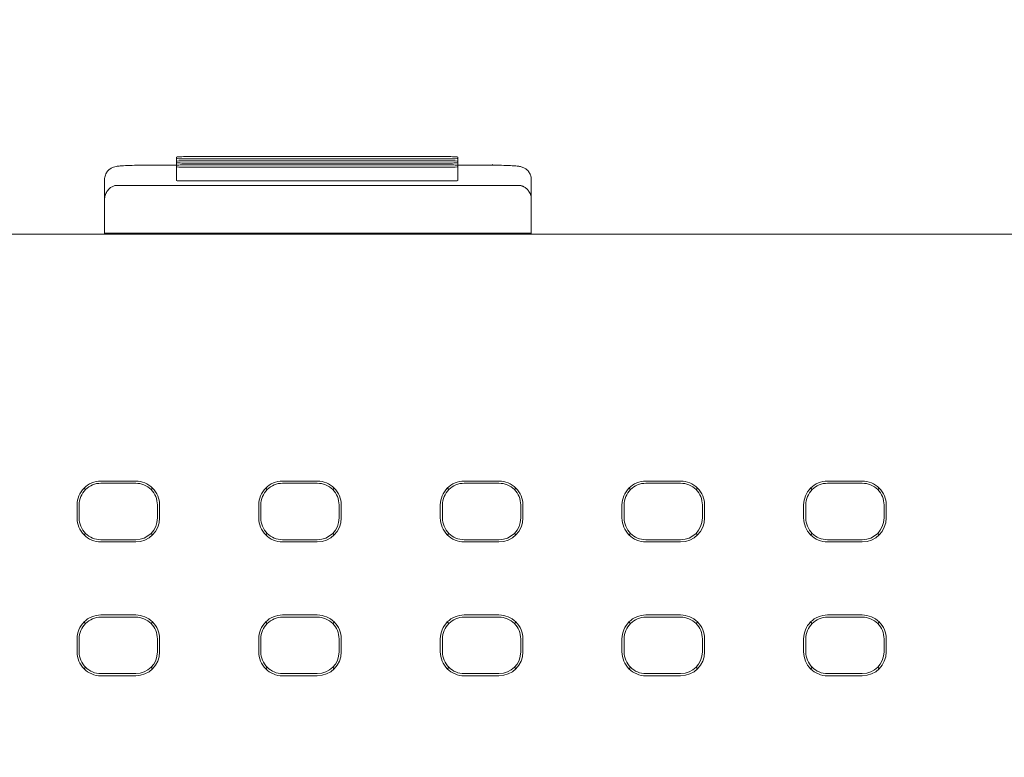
# Model space of a CAD drawing. Header units: millimetres. Extents: x -1114 to 1396, y -630 to 631.
# Tile 755 of 780: x 823 to 846, y 172 to 189. Entities that reach past the tile are written whole.
import ezdxf

# ---------------------------------------------------------------- set-up
doc = ezdxf.new("R2010")
doc.units = ezdxf.units.MM
doc.header["$MEASUREMENT"] = 0

msp = doc.modelspace()

# ---------------------------------------------------------------- linework, layer by layer
at = {"lineweight": 18}
for points, knots in [([(1038.9843, -629.7647), (1038.9843, -629.7647), (-1111.4882, -629.7647), (-1111.4882, -629.7647), (-1111.4882, -629.7647), (-1111.4882, -629.7647), (-1111.4882, 630.7883), (-1111.4882, 630.7883), (-1111.4882, 630.7883), (-1111.4882, 630.7883), (1038.9843, 630.7883), (1038.9843, 630.7883)], [0, 0, 0, 0, 0.3333333, 0.3333333, 0.3333333, 0.3333333, 0.6666667, 0.6666667, 0.6666667, 0.6666667, 1, 1, 1, 1]), ([(827.2513, 185.7023), (827.1983, 185.7023), (827.1474, 185.7012), (827.1099, 185.6993), (827.1099, 185.6993), (827.0724, 185.6973), (827.0513, 185.6947), (827.0513, 185.6919)], [0, 0, 0, 0, 0.5, 0.5, 0.5, 0.5, 1, 1, 1, 1]), ([(827.0513, 185.6605), (827.0513, 185.6577), (827.0724, 185.655), (827.1099, 185.6531), (827.1099, 185.6531), (827.1474, 185.6511), (827.1983, 185.65), (827.2513, 185.65)], [0, 0, 0, 0, 0.5, 0.5, 0.5, 0.5, 1, 1, 1, 1]), ([(827.2513, 185.6076), (827.1983, 185.6076), (827.1474, 185.6065), (827.1099, 185.6046), (827.1099, 185.6046), (827.0724, 185.6026), (827.0513, 185.6), (827.0513, 185.5972)], [0, 0, 0, 0, 0.5, 0.5, 0.5, 0.5, 1, 1, 1, 1]), ([(833.5261, 185.6919), (833.5261, 185.6947), (833.505, 185.6973), (833.4675, 185.6993), (833.4675, 185.6993), (833.43, 185.7012), (833.3791, 185.7023), (833.3261, 185.7023)], [0, 0, 0, 0, 0.5, 0.5, 0.5, 0.5, 1, 1, 1, 1]), ([(833.3261, 185.65), (833.3791, 185.65), (833.43, 185.6511), (833.4675, 185.6531), (833.4675, 185.6531), (833.505, 185.655), (833.5261, 185.6577), (833.5261, 185.6605)], [0, 0, 0, 0, 0.5, 0.5, 0.5, 0.5, 1, 1, 1, 1]), ([(833.5261, 185.5972), (833.5261, 185.6), (833.505, 185.6026), (833.4675, 185.6046), (833.4675, 185.6046), (833.43, 185.6065), (833.3791, 185.6076), (833.3261, 185.6076)], [0, 0, 0, 0, 0.5, 0.5, 0.5, 0.5, 1, 1, 1, 1]), ([(826.2975, 185.5048), (826.2431, 185.5048), (826.1909, 185.5044), (826.1399, 185.5037), (826.1399, 185.5037), (826.064, 185.5027), (825.9907, 185.5009), (825.926, 185.4983), (825.926, 185.4983), (825.8586, 185.4956), (825.8005, 185.4921), (825.754, 185.4882), (825.754, 185.4882), (825.7212, 185.4854), (825.6942, 185.4824), (825.6621, 185.4763), (825.6621, 185.4763), (825.6451, 185.4731), (825.6268, 185.469), (825.6045, 185.461), (825.6045, 185.461), (825.5871, 185.4548), (825.5673, 185.4462), (825.548, 185.4349), (825.548, 185.4349), (825.5249, 185.4214), (825.5027, 185.4042), (825.4831, 185.3841), (825.4831, 185.3841), (825.4606, 185.3609), (825.4416, 185.3339), (825.4274, 185.3045), (825.4274, 185.3045), (825.4118, 185.272), (825.402, 185.2365), (825.3987, 185.2008), (825.3987, 185.2008), (825.3979, 185.1917), (825.3975, 185.1826), (825.3975, 185.1734)], [0, 0, 0, 0, 0.1, 0.1, 0.1, 0.1, 0.2, 0.2, 0.2, 0.2, 0.3, 0.3, 0.3, 0.3, 0.4, 0.4, 0.4, 0.4, 0.5, 0.5, 0.5, 0.5, 0.6, 0.6, 0.6, 0.6, 0.7, 0.7, 0.7, 0.7, 0.8, 0.8, 0.8, 0.8, 0.9, 0.9, 0.9, 0.9, 1, 1, 1, 1]), ([(827.0513, 185.5658), (827.0513, 185.563), (827.0724, 185.5603), (827.1099, 185.5584), (827.1099, 185.5584), (827.1474, 185.5564), (827.1983, 185.5553), (827.2513, 185.5553)], [0, 0, 0, 0, 0.5, 0.5, 0.5, 0.5, 1, 1, 1, 1]), ([(827.2513, 185.5129), (827.1983, 185.5129), (827.1474, 185.5118), (827.1099, 185.5099), (827.1099, 185.5099), (827.0724, 185.5079), (827.0513, 185.5053), (827.0513, 185.5025)], [0, 0, 0, 0, 0.5, 0.5, 0.5, 0.5, 1, 1, 1, 1]), ([(827.0513, 185.4711), (827.0513, 185.4683), (827.0724, 185.4656), (827.1099, 185.4637), (827.1099, 185.4637), (827.1474, 185.4617), (827.1983, 185.4606), (827.2513, 185.4606)], [0, 0, 0, 0, 0.5, 0.5, 0.5, 0.5, 1, 1, 1, 1]), ([(833.3261, 185.5553), (833.3791, 185.5553), (833.43, 185.5564), (833.4675, 185.5584), (833.4675, 185.5584), (833.505, 185.5603), (833.5261, 185.563), (833.5261, 185.5658)], [0, 0, 0, 0, 0.5, 0.5, 0.5, 0.5, 1, 1, 1, 1]), ([(833.5261, 185.5025), (833.5261, 185.5053), (833.505, 185.5079), (833.4675, 185.5099), (833.4675, 185.5099), (833.43, 185.5118), (833.3791, 185.5129), (833.3261, 185.5129)], [0, 0, 0, 0, 0.5, 0.5, 0.5, 0.5, 1, 1, 1, 1]), ([(833.3261, 185.4606), (833.3791, 185.4606), (833.43, 185.4617), (833.4675, 185.4637), (833.4675, 185.4637), (833.505, 185.4656), (833.5261, 185.4683), (833.5261, 185.4711)], [0, 0, 0, 0, 0.5, 0.5, 0.5, 0.5, 1, 1, 1, 1]), ([(835.2191, 185.1734), (835.2186, 185.2117), (835.2121, 185.2474), (835.1991, 185.2813), (835.1991, 185.2813), (835.1884, 185.3092), (835.1733, 185.3358), (835.1549, 185.3594), (835.1549, 185.3594), (835.1394, 185.3793), (835.1215, 185.3971), (835.102, 185.4122), (835.102, 185.4122), (835.0851, 185.4253), (835.0671, 185.4365), (835.0493, 185.4453), (835.0493, 185.4453), (835.0341, 185.4529), (835.0191, 185.4588), (835.0056, 185.4632), (835.0056, 185.4632), (834.9927, 185.4675), (834.9812, 185.4705), (834.9707, 185.4729), (834.9707, 185.4729), (834.9552, 185.4764), (834.9419, 185.4787), (834.9283, 185.4807), (834.9283, 185.4807), (834.8854, 185.487), (834.8394, 185.4907), (834.7814, 185.494), (834.7814, 185.494), (834.7254, 185.4971), (834.6581, 185.4998), (834.5844, 185.5017), (834.5844, 185.5017), (834.5145, 185.5034), (834.4389, 185.5044), (834.363, 185.5047), (834.363, 185.5047), (834.3484, 185.5048), (834.3338, 185.5048), (834.3191, 185.5048)], [0, 0, 0, 0, 0.0909091, 0.0909091, 0.0909091, 0.0909091, 0.1818182, 0.1818182, 0.1818182, 0.1818182, 0.2727273, 0.2727273, 0.2727273, 0.2727273, 0.3636364, 0.3636364, 0.3636364, 0.3636364, 0.4545455, 0.4545455, 0.4545455, 0.4545455, 0.5454545, 0.5454545, 0.5454545, 0.5454545, 0.6363636, 0.6363636, 0.6363636, 0.6363636, 0.7272727, 0.7272727, 0.7272727, 0.7272727, 0.8181818, 0.8181818, 0.8181818, 0.8181818, 0.9090909, 0.9090909, 0.9090909, 0.9090909, 1, 1, 1, 1]), ([(827.0513, 185.1529), (827.0513, 185.1502), (827.0724, 185.1475), (827.1099, 185.1455), (827.1099, 185.1455), (827.1474, 185.1436), (827.1983, 185.1425), (827.2513, 185.1425)], [0, 0, 0, 0, 0.5, 0.5, 0.5, 0.5, 1, 1, 1, 1]), ([(833.3261, 185.1425), (833.3791, 185.1425), (833.43, 185.1436), (833.4675, 185.1455), (833.4675, 185.1455), (833.505, 185.1475), (833.5261, 185.1502), (833.5261, 185.1529)], [0, 0, 0, 0, 0.5, 0.5, 0.5, 0.5, 1, 1, 1, 1]), ([(825.6975, 185.0416), (825.687, 185.0412), (825.6764, 185.0409), (825.6662, 185.0398), (825.6662, 185.0398), (825.6556, 185.0387), (825.6452, 185.0368), (825.6354, 185.0344), (825.6354, 185.0344), (825.6247, 185.0319), (825.6146, 185.0289), (825.6051, 185.0255), (825.6051, 185.0255), (825.5924, 185.021), (825.5808, 185.0158), (825.57, 185.0102), (825.57, 185.0102), (825.558, 185.004), (825.547, 184.9972), (825.5369, 184.9902), (825.5369, 184.9902), (825.4991, 184.9638), (825.4731, 184.9334), (825.453, 184.9024), (825.453, 184.9024), (825.4337, 184.8726), (825.4197, 184.8422), (825.4114, 184.8114), (825.4114, 184.8114), (825.4024, 184.7781), (825.3999, 184.7443), (825.3975, 184.7106)], [0, 0, 0, 0, 0.125, 0.125, 0.125, 0.125, 0.25, 0.25, 0.25, 0.25, 0.375, 0.375, 0.375, 0.375, 0.5, 0.5, 0.5, 0.5, 0.625, 0.625, 0.625, 0.625, 0.75, 0.75, 0.75, 0.75, 0.875, 0.875, 0.875, 0.875, 1, 1, 1, 1]), ([(835.2191, 184.7106), (835.2191, 184.7432), (835.2148, 184.7754), (835.206, 184.8072), (835.206, 184.8072), (835.2016, 184.8231), (835.196, 184.8389), (835.1892, 184.8546), (835.1892, 184.8546), (835.1823, 184.8703), (835.1741, 184.8859), (835.1642, 184.9013), (835.1642, 184.9013), (835.1593, 184.909), (835.1539, 184.9167), (835.1481, 184.9244), (835.1481, 184.9244), (835.1422, 184.932), (835.1359, 184.9396), (835.129, 184.9471), (835.129, 184.9471), (835.122, 184.9545), (835.1146, 184.9619), (835.1065, 184.969), (835.1065, 184.969), (835.0984, 184.9762), (835.0896, 184.9832), (835.0801, 184.9899), (835.0801, 184.9899), (835.0705, 184.9966), (835.0602, 185.003), (835.049, 185.0089), (835.049, 185.0089), (835.0433, 185.0119), (835.0374, 185.0148), (835.0312, 185.0176), (835.0312, 185.0176), (835.025, 185.0203), (835.0185, 185.023), (835.0118, 185.0254), (835.0118, 185.0254), (835.0051, 185.0278), (834.9981, 185.03), (834.9908, 185.032), (834.9908, 185.032), (834.9835, 185.034), (834.9758, 185.0357), (834.968, 185.0371), (834.968, 185.0371), (834.9602, 185.0386), (834.9523, 185.0397), (834.9441, 185.0404), (834.9441, 185.0404), (834.9359, 185.0412), (834.9275, 185.0416), (834.9191, 185.0416)], [0, 0, 0, 0, 0.0714286, 0.0714286, 0.0714286, 0.0714286, 0.1428571, 0.1428571, 0.1428571, 0.1428571, 0.2142857, 0.2142857, 0.2142857, 0.2142857, 0.2857143, 0.2857143, 0.2857143, 0.2857143, 0.3571429, 0.3571429, 0.3571429, 0.3571429, 0.4285714, 0.4285714, 0.4285714, 0.4285714, 0.5, 0.5, 0.5, 0.5, 0.5714286, 0.5714286, 0.5714286, 0.5714286, 0.6428571, 0.6428571, 0.6428571, 0.6428571, 0.7142857, 0.7142857, 0.7142857, 0.7142857, 0.7857143, 0.7857143, 0.7857143, 0.7857143, 0.8571429, 0.8571429, 0.8571429, 0.8571429, 0.9285714, 0.9285714, 0.9285714, 0.9285714, 1, 1, 1, 1]), ([(835.2191, 184.7106), (835.2191, 184.4532), (835.2191, 184.1959), (835.2191, 183.9385), (835.2191, 183.9385), (835.2191, 183.9385), (835.2191, 183.9385), (835.2191, 183.9385)], [0, 0, 0, 0, 0.5, 0.5, 0.5, 0.5, 1, 1, 1, 1]), ([(825.3131, 178.2349), (825.1672, 178.2349), (825.0273, 178.177), (824.9242, 178.0738), (824.9242, 178.0738), (824.821, 177.9706), (824.763, 177.8307), (824.763, 177.6849)], [0, 0, 0, 0, 0.5, 0.5, 0.5, 0.5, 1, 1, 1, 1]), ([(825.3131, 178.1849), (825.1805, 178.1849), (825.0533, 178.1322), (824.9596, 178.0384), (824.9596, 178.0384), (824.8658, 177.9446), (824.8131, 177.8175), (824.8131, 177.6849)], [0, 0, 0, 0, 0.5, 0.5, 0.5, 0.5, 1, 1, 1, 1]), ([(826.6632, 177.6849), (826.6632, 177.8307), (826.6052, 177.9706), (826.5021, 178.0738), (826.5021, 178.0738), (826.3989, 178.177), (826.259, 178.2349), (826.1131, 178.2349)], [0, 0, 0, 0, 0.5, 0.5, 0.5, 0.5, 1, 1, 1, 1]), ([(826.6131, 177.6849), (826.6131, 177.8175), (826.5604, 177.9446), (826.4667, 178.0384), (826.4667, 178.0384), (826.3729, 178.1322), (826.2457, 178.1849), (826.1131, 178.1849)], [0, 0, 0, 0, 0.5, 0.5, 0.5, 0.5, 1, 1, 1, 1]), ([(829.494, 178.2349), (829.3481, 178.2349), (829.2082, 178.177), (829.105, 178.0738), (829.105, 178.0738), (829.0019, 177.9706), (828.9439, 177.8307), (828.9439, 177.6849)], [0, 0, 0, 0, 0.5, 0.5, 0.5, 0.5, 1, 1, 1, 1]), ([(829.494, 178.1849), (829.3614, 178.1849), (829.2342, 178.1322), (829.1404, 178.0384), (829.1404, 178.0384), (829.0467, 177.9446), (828.994, 177.8175), (828.994, 177.6849)], [0, 0, 0, 0, 0.5, 0.5, 0.5, 0.5, 1, 1, 1, 1]), ([(830.844, 177.6849), (830.844, 177.8307), (830.7861, 177.9706), (830.6829, 178.0738), (830.6829, 178.0738), (830.5798, 178.177), (830.4399, 178.2349), (830.294, 178.2349)], [0, 0, 0, 0, 0.5, 0.5, 0.5, 0.5, 1, 1, 1, 1]), ([(830.794, 177.6849), (830.794, 177.8175), (830.7413, 177.9446), (830.6475, 178.0384), (830.6475, 178.0384), (830.5538, 178.1322), (830.4266, 178.1849), (830.294, 178.1849)], [0, 0, 0, 0, 0.5, 0.5, 0.5, 0.5, 1, 1, 1, 1]), ([(833.6748, 178.2349), (833.5289, 178.2349), (833.389, 178.177), (833.2859, 178.0738), (833.2859, 178.0738), (833.1827, 177.9706), (833.1248, 177.8307), (833.1248, 177.6849)], [0, 0, 0, 0, 0.5, 0.5, 0.5, 0.5, 1, 1, 1, 1]), ([(833.6748, 178.1849), (833.5422, 178.1849), (833.415, 178.1322), (833.3213, 178.0384), (833.3213, 178.0384), (833.2275, 177.9446), (833.1748, 177.8175), (833.1748, 177.6849)], [0, 0, 0, 0, 0.5, 0.5, 0.5, 0.5, 1, 1, 1, 1]), ([(835.0249, 177.6849), (835.0249, 177.8307), (834.9669, 177.9706), (834.8638, 178.0738), (834.8638, 178.0738), (834.7606, 178.177), (834.6207, 178.2349), (834.4748, 178.2349)], [0, 0, 0, 0, 0.5, 0.5, 0.5, 0.5, 1, 1, 1, 1]), ([(834.9748, 177.6849), (834.9748, 177.8175), (834.9222, 177.9446), (834.8284, 178.0384), (834.8284, 178.0384), (834.7346, 178.1322), (834.6074, 178.1849), (834.4748, 178.1849)], [0, 0, 0, 0, 0.5, 0.5, 0.5, 0.5, 1, 1, 1, 1]), ([(837.8557, 178.2349), (837.7098, 178.2349), (837.5699, 178.177), (837.4667, 178.0738), (837.4667, 178.0738), (837.3636, 177.9706), (837.3056, 177.8307), (837.3056, 177.6849)], [0, 0, 0, 0, 0.5, 0.5, 0.5, 0.5, 1, 1, 1, 1]), ([(837.8557, 178.1849), (837.7231, 178.1849), (837.5959, 178.1322), (837.5021, 178.0384), (837.5021, 178.0384), (837.4084, 177.9446), (837.3557, 177.8175), (837.3557, 177.6849)], [0, 0, 0, 0, 0.5, 0.5, 0.5, 0.5, 1, 1, 1, 1]), ([(839.2058, 177.6849), (839.2058, 177.8307), (839.1478, 177.9706), (839.0446, 178.0738), (839.0446, 178.0738), (838.9415, 178.177), (838.8016, 178.2349), (838.6557, 178.2349)], [0, 0, 0, 0, 0.5, 0.5, 0.5, 0.5, 1, 1, 1, 1]), ([(839.1557, 177.6849), (839.1557, 177.8175), (839.103, 177.9446), (839.0092, 178.0384), (839.0092, 178.0384), (838.9155, 178.1322), (838.7883, 178.1849), (838.6557, 178.1849)], [0, 0, 0, 0, 0.5, 0.5, 0.5, 0.5, 1, 1, 1, 1]), ([(842.0365, 178.2349), (841.8907, 178.2349), (841.7507, 178.177), (841.6476, 178.0738), (841.6476, 178.0738), (841.5444, 177.9706), (841.4865, 177.8307), (841.4865, 177.6849)], [0, 0, 0, 0, 0.5, 0.5, 0.5, 0.5, 1, 1, 1, 1]), ([(842.0365, 178.1849), (841.9039, 178.1849), (841.7768, 178.1322), (841.683, 178.0384), (841.683, 178.0384), (841.5892, 177.9446), (841.5365, 177.8175), (841.5365, 177.6849)], [0, 0, 0, 0, 0.5, 0.5, 0.5, 0.5, 1, 1, 1, 1]), ([(843.3866, 177.6849), (843.3866, 177.8307), (843.3287, 177.9706), (843.2255, 178.0738), (843.2255, 178.0738), (843.1223, 178.177), (842.9824, 178.2349), (842.8365, 178.2349)], [0, 0, 0, 0, 0.5, 0.5, 0.5, 0.5, 1, 1, 1, 1]), ([(843.3365, 177.6849), (843.3365, 177.8175), (843.2839, 177.9446), (843.1901, 178.0384), (843.1901, 178.0384), (843.0963, 178.1322), (842.9692, 178.1849), (842.8365, 178.1849)], [0, 0, 0, 0, 0.5, 0.5, 0.5, 0.5, 1, 1, 1, 1]), ([(824.763, 177.3849), (824.763, 177.239), (824.821, 177.0991), (824.9242, 176.9959), (824.9242, 176.9959), (825.0273, 176.8927), (825.1672, 176.8348), (825.3131, 176.8348)], [0, 0, 0, 0, 0.5, 0.5, 0.5, 0.5, 1, 1, 1, 1]), ([(824.8131, 177.3849), (824.8131, 177.2522), (824.8658, 177.1251), (824.9596, 177.0313), (824.9596, 177.0313), (825.0533, 176.9375), (825.1805, 176.8849), (825.3131, 176.8849)], [0, 0, 0, 0, 0.5, 0.5, 0.5, 0.5, 1, 1, 1, 1]), ([(828.9439, 177.3849), (828.9439, 177.239), (829.0019, 177.0991), (829.105, 176.9959), (829.105, 176.9959), (829.2082, 176.8927), (829.3481, 176.8348), (829.494, 176.8348)], [0, 0, 0, 0, 0.5, 0.5, 0.5, 0.5, 1, 1, 1, 1]), ([(828.994, 177.3849), (828.994, 177.2522), (829.0467, 177.1251), (829.1404, 177.0313), (829.1404, 177.0313), (829.2342, 176.9375), (829.3614, 176.8849), (829.494, 176.8849)], [0, 0, 0, 0, 0.5, 0.5, 0.5, 0.5, 1, 1, 1, 1]), ([(833.1248, 177.3849), (833.1248, 177.239), (833.1827, 177.0991), (833.2859, 176.9959), (833.2859, 176.9959), (833.389, 176.8927), (833.5289, 176.8348), (833.6748, 176.8348)], [0, 0, 0, 0, 0.5, 0.5, 0.5, 0.5, 1, 1, 1, 1]), ([(833.1748, 177.3849), (833.1748, 177.2522), (833.2275, 177.1251), (833.3213, 177.0313), (833.3213, 177.0313), (833.415, 176.9375), (833.5422, 176.8849), (833.6748, 176.8849)], [0, 0, 0, 0, 0.5, 0.5, 0.5, 0.5, 1, 1, 1, 1]), ([(837.3056, 177.3849), (837.3056, 177.239), (837.3636, 177.0991), (837.4667, 176.9959), (837.4667, 176.9959), (837.5699, 176.8927), (837.7098, 176.8348), (837.8557, 176.8348)], [0, 0, 0, 0, 0.5, 0.5, 0.5, 0.5, 1, 1, 1, 1]), ([(837.3557, 177.3849), (837.3557, 177.2522), (837.4084, 177.1251), (837.5021, 177.0313), (837.5021, 177.0313), (837.5959, 176.9375), (837.7231, 176.8849), (837.8557, 176.8849)], [0, 0, 0, 0, 0.5, 0.5, 0.5, 0.5, 1, 1, 1, 1]), ([(841.4865, 177.3849), (841.4865, 177.239), (841.5444, 177.0991), (841.6476, 176.9959), (841.6476, 176.9959), (841.7507, 176.8927), (841.8907, 176.8348), (842.0365, 176.8348)], [0, 0, 0, 0, 0.5, 0.5, 0.5, 0.5, 1, 1, 1, 1]), ([(841.5365, 177.3849), (841.5365, 177.2522), (841.5892, 177.1251), (841.683, 177.0313), (841.683, 177.0313), (841.7768, 176.9375), (841.9039, 176.8849), (842.0365, 176.8849)], [0, 0, 0, 0, 0.5, 0.5, 0.5, 0.5, 1, 1, 1, 1]), ([(825.3131, 175.1524), (825.1672, 175.1524), (825.0273, 175.0945), (824.9242, 174.9913), (824.9242, 174.9913), (824.821, 174.8881), (824.763, 174.7482), (824.763, 174.6023)], [0, 0, 0, 0, 0.5, 0.5, 0.5, 0.5, 1, 1, 1, 1]), ([(825.3131, 175.1023), (825.1805, 175.1023), (825.0533, 175.0497), (824.9596, 174.9559), (824.9596, 174.9559), (824.8658, 174.8621), (824.8131, 174.735), (824.8131, 174.6023)], [0, 0, 0, 0, 0.5, 0.5, 0.5, 0.5, 1, 1, 1, 1]), ([(826.6632, 174.6023), (826.6632, 174.7482), (826.6052, 174.8881), (826.5021, 174.9913), (826.5021, 174.9913), (826.3989, 175.0945), (826.259, 175.1524), (826.1131, 175.1524)], [0, 0, 0, 0, 0.5, 0.5, 0.5, 0.5, 1, 1, 1, 1]), ([(826.6131, 174.6023), (826.6131, 174.735), (826.5604, 174.8621), (826.4667, 174.9559), (826.4667, 174.9559), (826.3729, 175.0497), (826.2457, 175.1023), (826.1131, 175.1023)], [0, 0, 0, 0, 0.5, 0.5, 0.5, 0.5, 1, 1, 1, 1]), ([(829.494, 175.1524), (829.3481, 175.1524), (829.2082, 175.0945), (829.105, 174.9913), (829.105, 174.9913), (829.0019, 174.8881), (828.9439, 174.7482), (828.9439, 174.6023)], [0, 0, 0, 0, 0.5, 0.5, 0.5, 0.5, 1, 1, 1, 1]), ([(829.494, 175.1023), (829.3614, 175.1023), (829.2342, 175.0497), (829.1404, 174.9559), (829.1404, 174.9559), (829.0467, 174.8621), (828.994, 174.735), (828.994, 174.6023)], [0, 0, 0, 0, 0.5, 0.5, 0.5, 0.5, 1, 1, 1, 1]), ([(830.844, 174.6023), (830.844, 174.7482), (830.7861, 174.8881), (830.6829, 174.9913), (830.6829, 174.9913), (830.5798, 175.0945), (830.4399, 175.1524), (830.294, 175.1524)], [0, 0, 0, 0, 0.5, 0.5, 0.5, 0.5, 1, 1, 1, 1]), ([(830.794, 174.6023), (830.794, 174.735), (830.7413, 174.8621), (830.6475, 174.9559), (830.6475, 174.9559), (830.5538, 175.0497), (830.4266, 175.1023), (830.294, 175.1023)], [0, 0, 0, 0, 0.5, 0.5, 0.5, 0.5, 1, 1, 1, 1]), ([(833.6748, 175.1524), (833.5289, 175.1524), (833.389, 175.0945), (833.2859, 174.9913), (833.2859, 174.9913), (833.1827, 174.8881), (833.1248, 174.7482), (833.1248, 174.6023)], [0, 0, 0, 0, 0.5, 0.5, 0.5, 0.5, 1, 1, 1, 1]), ([(833.6748, 175.1023), (833.5422, 175.1023), (833.415, 175.0497), (833.3213, 174.9559), (833.3213, 174.9559), (833.2275, 174.8621), (833.1748, 174.735), (833.1748, 174.6023)], [0, 0, 0, 0, 0.5, 0.5, 0.5, 0.5, 1, 1, 1, 1]), ([(835.0249, 174.6023), (835.0249, 174.7482), (834.9669, 174.8881), (834.8638, 174.9913), (834.8638, 174.9913), (834.7606, 175.0945), (834.6207, 175.1524), (834.4748, 175.1524)], [0, 0, 0, 0, 0.5, 0.5, 0.5, 0.5, 1, 1, 1, 1]), ([(834.9748, 174.6023), (834.9748, 174.735), (834.9222, 174.8621), (834.8284, 174.9559), (834.8284, 174.9559), (834.7346, 175.0497), (834.6074, 175.1023), (834.4748, 175.1023)], [0, 0, 0, 0, 0.5, 0.5, 0.5, 0.5, 1, 1, 1, 1]), ([(837.8557, 175.1524), (837.7098, 175.1524), (837.5699, 175.0945), (837.4667, 174.9913), (837.4667, 174.9913), (837.3636, 174.8881), (837.3056, 174.7482), (837.3056, 174.6023)], [0, 0, 0, 0, 0.5, 0.5, 0.5, 0.5, 1, 1, 1, 1]), ([(837.8557, 175.1023), (837.7231, 175.1023), (837.5959, 175.0497), (837.5021, 174.9559), (837.5021, 174.9559), (837.4084, 174.8621), (837.3557, 174.735), (837.3557, 174.6023)], [0, 0, 0, 0, 0.5, 0.5, 0.5, 0.5, 1, 1, 1, 1]), ([(839.2058, 174.6023), (839.2058, 174.7482), (839.1478, 174.8881), (839.0446, 174.9913), (839.0446, 174.9913), (838.9415, 175.0945), (838.8016, 175.1524), (838.6557, 175.1524)], [0, 0, 0, 0, 0.5, 0.5, 0.5, 0.5, 1, 1, 1, 1]), ([(839.1557, 174.6023), (839.1557, 174.735), (839.103, 174.8621), (839.0092, 174.9559), (839.0092, 174.9559), (838.9155, 175.0497), (838.7883, 175.1023), (838.6557, 175.1023)], [0, 0, 0, 0, 0.5, 0.5, 0.5, 0.5, 1, 1, 1, 1]), ([(842.0365, 175.1524), (841.8907, 175.1524), (841.7507, 175.0945), (841.6476, 174.9913), (841.6476, 174.9913), (841.5444, 174.8881), (841.4865, 174.7482), (841.4865, 174.6023)], [0, 0, 0, 0, 0.5, 0.5, 0.5, 0.5, 1, 1, 1, 1]), ([(842.0365, 175.1023), (841.9039, 175.1023), (841.7768, 175.0497), (841.683, 174.9559), (841.683, 174.9559), (841.5892, 174.8621), (841.5365, 174.735), (841.5365, 174.6023)], [0, 0, 0, 0, 0.5, 0.5, 0.5, 0.5, 1, 1, 1, 1]), ([(843.3866, 174.6023), (843.3866, 174.7482), (843.3287, 174.8881), (843.2255, 174.9913), (843.2255, 174.9913), (843.1223, 175.0945), (842.9824, 175.1524), (842.8365, 175.1524)], [0, 0, 0, 0, 0.5, 0.5, 0.5, 0.5, 1, 1, 1, 1]), ([(843.3365, 174.6023), (843.3365, 174.735), (843.2839, 174.8621), (843.1901, 174.9559), (843.1901, 174.9559), (843.0963, 175.0497), (842.9692, 175.1023), (842.8365, 175.1023)], [0, 0, 0, 0, 0.5, 0.5, 0.5, 0.5, 1, 1, 1, 1]), ([(824.763, 174.3023), (824.763, 174.1565), (824.821, 174.0166), (824.9242, 173.9134), (824.9242, 173.9134), (825.0273, 173.8102), (825.1672, 173.7523), (825.3131, 173.7523)], [0, 0, 0, 0, 0.5, 0.5, 0.5, 0.5, 1, 1, 1, 1]), ([(824.8131, 174.3023), (824.8131, 174.1697), (824.8658, 174.0426), (824.9596, 173.9488), (824.9596, 173.9488), (825.0533, 173.855), (825.1805, 173.8023), (825.3131, 173.8023)], [0, 0, 0, 0, 0.5, 0.5, 0.5, 0.5, 1, 1, 1, 1]), ([(828.9439, 174.3023), (828.9439, 174.1565), (829.0019, 174.0166), (829.105, 173.9134), (829.105, 173.9134), (829.2082, 173.8102), (829.3481, 173.7523), (829.494, 173.7523)], [0, 0, 0, 0, 0.5, 0.5, 0.5, 0.5, 1, 1, 1, 1]), ([(828.994, 174.3023), (828.994, 174.1697), (829.0467, 174.0426), (829.1404, 173.9488), (829.1404, 173.9488), (829.2342, 173.855), (829.3614, 173.8023), (829.494, 173.8023)], [0, 0, 0, 0, 0.5, 0.5, 0.5, 0.5, 1, 1, 1, 1]), ([(833.1248, 174.3023), (833.1248, 174.1565), (833.1827, 174.0166), (833.2859, 173.9134), (833.2859, 173.9134), (833.389, 173.8102), (833.5289, 173.7523), (833.6748, 173.7523)], [0, 0, 0, 0, 0.5, 0.5, 0.5, 0.5, 1, 1, 1, 1]), ([(833.1748, 174.3023), (833.1748, 174.1697), (833.2275, 174.0426), (833.3213, 173.9488), (833.3213, 173.9488), (833.415, 173.855), (833.5422, 173.8023), (833.6748, 173.8023)], [0, 0, 0, 0, 0.5, 0.5, 0.5, 0.5, 1, 1, 1, 1]), ([(837.3056, 174.3023), (837.3056, 174.1565), (837.3636, 174.0166), (837.4667, 173.9134), (837.4667, 173.9134), (837.5699, 173.8102), (837.7098, 173.7523), (837.8557, 173.7523)], [0, 0, 0, 0, 0.5, 0.5, 0.5, 0.5, 1, 1, 1, 1]), ([(837.3557, 174.3023), (837.3557, 174.1697), (837.4084, 174.0426), (837.5021, 173.9488), (837.5021, 173.9488), (837.5959, 173.855), (837.7231, 173.8023), (837.8557, 173.8023)], [0, 0, 0, 0, 0.5, 0.5, 0.5, 0.5, 1, 1, 1, 1]), ([(841.4865, 174.3023), (841.4865, 174.1565), (841.5444, 174.0166), (841.6476, 173.9134), (841.6476, 173.9134), (841.7507, 173.8102), (841.8907, 173.7523), (842.0365, 173.7523)], [0, 0, 0, 0, 0.5, 0.5, 0.5, 0.5, 1, 1, 1, 1]), ([(841.5365, 174.3023), (841.5365, 174.1697), (841.5892, 174.0426), (841.683, 173.9488), (841.683, 173.9488), (841.7768, 173.855), (841.9039, 173.8023), (842.0365, 173.8023)], [0, 0, 0, 0, 0.5, 0.5, 0.5, 0.5, 1, 1, 1, 1])]:
    msp.add_open_spline(points, degree=3, knots=knots, dxfattribs=at)
for points in [[(827.0513, 185.6605), (827.0513, 185.6605), (827.0513, 185.6919), (827.0513, 185.6919)], [(827.0513, 185.6605), (827.0513, 185.6605), (827.0513, 185.5972), (827.0513, 185.5972)], [(827.0513, 185.5972), (827.0513, 185.5972), (827.0513, 185.6603), (827.0513, 185.6603)], [(827.0513, 185.5658), (827.0513, 185.5658), (827.0513, 185.5972), (827.0513, 185.5972)], [(827.2513, 185.7023), (827.2513, 185.7023), (833.3261, 185.7023), (833.3261, 185.7023)], [(833.3261, 185.65), (833.3261, 185.65), (827.2513, 185.65), (827.2513, 185.65)], [(827.2513, 185.6076), (827.2513, 185.6076), (833.3261, 185.6076), (833.3261, 185.6076)], [(833.5261, 185.6919), (833.5261, 185.6919), (833.5261, 185.6605), (833.5261, 185.6605)], [(833.5261, 185.6605), (833.5261, 185.6605), (833.5261, 185.5972), (833.5261, 185.5972)], [(833.5261, 185.6603), (833.5261, 185.6603), (833.5261, 185.5972), (833.5261, 185.5972)], [(833.5261, 185.5972), (833.5261, 185.5972), (833.5261, 185.5658), (833.5261, 185.5658)], [(827.0514, 185.5048), (827.0514, 185.5048), (826.2975, 185.5048), (826.2975, 185.5048)], [(826.2975, 185.5048), (826.2975, 185.5048), (826.2975, 185.5044), (826.2975, 185.5044)], [(827.0513, 185.5658), (827.0513, 185.5658), (827.0513, 185.5025), (827.0513, 185.5025)], [(827.0513, 185.5025), (827.0513, 185.5025), (827.0513, 185.5656), (827.0513, 185.5656)], [(827.0513, 185.4711), (827.0513, 185.4711), (827.0513, 185.5025), (827.0513, 185.5025)], [(827.0513, 185.4711), (827.0513, 185.4711), (827.0513, 185.1529), (827.0513, 185.1529)], [(827.0513, 185.3119), (827.0513, 185.3119), (827.0513, 185.4709), (827.0513, 185.4709)], [(833.3261, 185.5553), (833.3261, 185.5553), (827.2513, 185.5553), (827.2513, 185.5553)], [(827.2513, 185.5129), (827.2513, 185.5129), (833.3261, 185.5129), (833.3261, 185.5129)], [(833.3261, 185.4606), (833.3261, 185.4606), (827.2513, 185.4606), (827.2513, 185.4606)], [(834.3191, 185.5048), (834.3191, 185.5048), (833.526, 185.5048), (833.526, 185.5048)], [(833.5261, 185.5658), (833.5261, 185.5658), (833.5261, 185.5025), (833.5261, 185.5025)], [(833.5261, 185.5025), (833.5261, 185.5025), (833.5261, 185.4711), (833.5261, 185.4711)], [(833.5261, 185.4711), (833.5261, 185.4711), (833.5261, 185.1529), (833.5261, 185.1529)], [(834.3221, 185.5201), (834.3221, 185.5201), (834.319, 185.5201), (834.319, 185.5201)], [(834.3191, 185.5048), (834.3191, 185.5048), (834.3191, 185.5044), (834.3191, 185.5044)], [(825.3975, 184.7128), (825.3975, 184.7128), (825.3975, 185.1734), (825.3975, 185.1734)], [(825.3975, 184.7106), (825.3975, 184.7106), (825.3975, 185.1734), (825.3975, 185.1734)], [(827.0513, 185.1528), (827.0513, 185.1528), (827.0513, 185.3119), (827.0513, 185.3119)], [(827.2513, 185.1425), (827.2513, 185.1425), (833.3261, 185.1425), (833.3261, 185.1425)], [(835.2191, 185.1734), (835.2191, 185.1734), (835.2191, 184.7106), (835.2191, 184.7106)], [(834.9191, 185.0416), (834.9191, 185.0416), (825.6975, 185.0416), (825.6975, 185.0416)], [(825.3975, 183.9384), (825.3975, 184.1958), (825.3975, 184.4532), (825.3975, 184.7106)], [(802.1947, 183.9143), (802.1947, 183.9143), (858.4003, 183.9143), (858.4003, 183.9143)], [(858.4003, 183.9143), (858.4003, 183.9143), (802.1947, 183.9143), (802.1947, 183.9143)], [(835.2191, 183.9385), (835.2191, 183.9385), (825.3975, 183.9384), (825.3975, 183.9384)], [(825.3975, 183.9168), (825.3975, 183.9168), (825.3975, 183.9384), (825.3975, 183.9384)], [(825.3975, 183.9143), (825.3975, 183.9143), (825.3975, 183.9168), (825.3975, 183.9168)], [(825.3975, 183.9168), (825.3975, 183.9168), (835.2191, 183.9168), (835.2191, 183.9168)], [(835.2191, 183.9168), (835.2191, 183.9168), (835.2191, 183.9385), (835.2191, 183.9385)], [(835.2191, 183.9168), (835.2191, 183.9168), (835.2191, 183.9143), (835.2191, 183.9143)], [(825.3131, 178.2349), (825.3131, 178.2349), (826.1131, 178.2349), (826.1131, 178.2349)], [(825.3131, 178.1849), (825.3131, 178.1849), (826.1131, 178.1849), (826.1131, 178.1849)], [(829.494, 178.2349), (829.494, 178.2349), (830.294, 178.2349), (830.294, 178.2349)], [(829.494, 178.1849), (829.494, 178.1849), (830.294, 178.1849), (830.294, 178.1849)], [(833.6748, 178.2349), (833.6748, 178.2349), (834.4748, 178.2349), (834.4748, 178.2349)], [(833.6748, 178.1849), (833.6748, 178.1849), (834.4748, 178.1849), (834.4748, 178.1849)], [(837.8557, 178.2349), (837.8557, 178.2349), (838.6557, 178.2349), (838.6557, 178.2349)], [(837.8557, 178.1849), (837.8557, 178.1849), (838.6557, 178.1849), (838.6557, 178.1849)], [(842.0365, 178.2349), (842.0365, 178.2349), (842.8365, 178.2349), (842.8365, 178.2349)], [(842.0365, 178.1849), (842.0365, 178.1849), (842.8365, 178.1849), (842.8365, 178.1849)], [(824.9249, 178.0731), (824.9249, 178.0731), (824.9596, 178.0384), (824.9596, 178.0384)], [(826.4667, 178.0384), (826.4667, 178.0384), (826.5014, 178.0731), (826.5014, 178.0731)], [(829.1057, 178.0731), (829.1057, 178.0731), (829.1404, 178.0384), (829.1404, 178.0384)], [(830.6475, 178.0384), (830.6475, 178.0384), (830.6822, 178.0731), (830.6822, 178.0731)], [(833.3213, 178.0384), (833.3213, 178.0384), (833.2866, 178.0731), (833.2866, 178.0731)], [(834.8284, 178.0384), (834.8284, 178.0384), (834.8631, 178.0731), (834.8631, 178.0731)], [(837.5021, 178.0384), (837.5021, 178.0384), (837.4674, 178.0731), (837.4674, 178.0731)], [(839.0092, 178.0384), (839.0092, 178.0384), (839.0439, 178.0731), (839.0439, 178.0731)], [(841.683, 178.0384), (841.683, 178.0384), (841.6483, 178.0731), (841.6483, 178.0731)], [(843.1901, 178.0384), (843.1901, 178.0384), (843.2248, 178.0731), (843.2248, 178.0731)], [(824.763, 177.6849), (824.763, 177.6849), (824.763, 177.3849), (824.763, 177.3849)], [(824.8131, 177.3849), (824.8131, 177.3849), (824.8131, 177.6849), (824.8131, 177.6849)], [(826.6131, 177.6849), (826.6131, 177.6849), (826.6131, 177.3849), (826.6131, 177.3849)], [(826.6632, 177.6849), (826.6632, 177.6849), (826.6632, 177.3849), (826.6632, 177.3849)], [(828.9439, 177.6849), (828.9439, 177.6849), (828.9439, 177.3849), (828.9439, 177.3849)], [(828.994, 177.3849), (828.994, 177.3849), (828.994, 177.6849), (828.994, 177.6849)], [(830.794, 177.6849), (830.794, 177.6849), (830.794, 177.3849), (830.794, 177.3849)], [(830.844, 177.6849), (830.844, 177.6849), (830.844, 177.3849), (830.844, 177.3849)], [(833.1248, 177.6849), (833.1248, 177.6849), (833.1248, 177.3849), (833.1248, 177.3849)], [(833.1748, 177.3849), (833.1748, 177.3849), (833.1748, 177.6849), (833.1748, 177.6849)], [(834.9748, 177.6849), (834.9748, 177.6849), (834.9748, 177.3849), (834.9748, 177.3849)], [(835.0249, 177.6849), (835.0249, 177.6849), (835.0249, 177.3849), (835.0249, 177.3849)], [(837.3056, 177.6849), (837.3056, 177.6849), (837.3056, 177.3849), (837.3056, 177.3849)], [(837.3557, 177.3849), (837.3557, 177.3849), (837.3557, 177.6849), (837.3557, 177.6849)], [(839.1557, 177.6849), (839.1557, 177.6849), (839.1557, 177.3849), (839.1557, 177.3849)], [(839.2058, 177.6849), (839.2058, 177.6849), (839.2058, 177.3849), (839.2058, 177.3849)], [(841.4865, 177.6849), (841.4865, 177.6849), (841.4865, 177.3849), (841.4865, 177.3849)], [(841.5365, 177.3849), (841.5365, 177.3849), (841.5365, 177.6849), (841.5365, 177.6849)], [(843.3365, 177.6849), (843.3365, 177.6849), (843.3365, 177.3849), (843.3365, 177.3849)], [(843.3866, 177.3849), (843.3866, 177.3849), (843.3866, 177.6849), (843.3866, 177.6849)], [(826.1131, 176.8348), (826.4169, 176.8348), (826.6632, 177.0811), (826.6632, 177.3848)], [(826.1131, 176.8849), (826.3893, 176.8849), (826.6131, 177.1087), (826.6131, 177.3848)], [(830.294, 176.8348), (830.5978, 176.8348), (830.844, 177.0811), (830.844, 177.3848)], [(830.294, 176.8849), (830.5701, 176.8849), (830.794, 177.1087), (830.794, 177.3848)], [(834.4748, 176.8348), (834.7786, 176.8348), (835.0249, 177.0811), (835.0249, 177.3848)], [(834.4748, 176.8849), (834.751, 176.8849), (834.9748, 177.1087), (834.9748, 177.3848)], [(838.6557, 176.8348), (838.9595, 176.8348), (839.2058, 177.0811), (839.2058, 177.3848)], [(838.6557, 176.8849), (838.9318, 176.8849), (839.1557, 177.1087), (839.1557, 177.3848)], [(842.8365, 176.8348), (843.1403, 176.8348), (843.3866, 177.0811), (843.3866, 177.3848)], [(842.8365, 176.8849), (843.1127, 176.8849), (843.3365, 177.1087), (843.3365, 177.3848)], [(824.9249, 176.9966), (824.9249, 176.9966), (824.9596, 177.0313), (824.9596, 177.0313)], [(826.5014, 176.9966), (826.5014, 176.9966), (826.4667, 177.0313), (826.4667, 177.0313)], [(829.1404, 177.0313), (829.1404, 177.0313), (829.1057, 176.9966), (829.1057, 176.9966)], [(830.6475, 177.0313), (830.6475, 177.0313), (830.6822, 176.9966), (830.6822, 176.9966)], [(833.2866, 176.9966), (833.2866, 176.9966), (833.3213, 177.0313), (833.3213, 177.0313)], [(834.8284, 177.0313), (834.8284, 177.0313), (834.8631, 176.9966), (834.8631, 176.9966)], [(837.5021, 177.0313), (837.5021, 177.0313), (837.4674, 176.9966), (837.4674, 176.9966)], [(839.0092, 177.0313), (839.0092, 177.0313), (839.0439, 176.9966), (839.0439, 176.9966)], [(841.683, 177.0313), (841.683, 177.0313), (841.6483, 176.9966), (841.6483, 176.9966)], [(843.2248, 176.9966), (843.2248, 176.9966), (843.1901, 177.0313), (843.1901, 177.0313)], [(826.1131, 176.8849), (826.1131, 176.8849), (825.3131, 176.8849), (825.3131, 176.8849)], [(825.3131, 176.8348), (825.3131, 176.8348), (826.1131, 176.8348), (826.1131, 176.8348)], [(830.294, 176.8849), (830.294, 176.8849), (829.494, 176.8849), (829.494, 176.8849)], [(829.494, 176.8348), (829.494, 176.8348), (830.294, 176.8348), (830.294, 176.8348)], [(834.4748, 176.8849), (834.4748, 176.8849), (833.6748, 176.8849), (833.6748, 176.8849)], [(833.6748, 176.8348), (833.6748, 176.8348), (834.4748, 176.8348), (834.4748, 176.8348)], [(838.6557, 176.8849), (838.6557, 176.8849), (837.8557, 176.8849), (837.8557, 176.8849)], [(837.8557, 176.8348), (837.8557, 176.8348), (838.6557, 176.8348), (838.6557, 176.8348)], [(842.8365, 176.8849), (842.8365, 176.8849), (842.0365, 176.8849), (842.0365, 176.8849)], [(842.0365, 176.8348), (842.0365, 176.8348), (842.8365, 176.8348), (842.8365, 176.8348)], [(824.9249, 174.9906), (824.9249, 174.9906), (824.9596, 174.9559), (824.9596, 174.9559)], [(825.3131, 175.1524), (825.3131, 175.1524), (826.1131, 175.1524), (826.1131, 175.1524)], [(825.3131, 175.1023), (825.3131, 175.1023), (826.1131, 175.1023), (826.1131, 175.1023)], [(826.4667, 174.9559), (826.4667, 174.9559), (826.5014, 174.9906), (826.5014, 174.9906)], [(829.1057, 174.9906), (829.1057, 174.9906), (829.1404, 174.9559), (829.1404, 174.9559)], [(829.494, 175.1524), (829.494, 175.1524), (830.294, 175.1524), (830.294, 175.1524)], [(829.494, 175.1023), (829.494, 175.1023), (830.294, 175.1023), (830.294, 175.1023)], [(830.6475, 174.9559), (830.6475, 174.9559), (830.6822, 174.9906), (830.6822, 174.9906)], [(833.3213, 174.9559), (833.3213, 174.9559), (833.2866, 174.9906), (833.2866, 174.9906)], [(833.6748, 175.1524), (833.6748, 175.1524), (834.4748, 175.1524), (834.4748, 175.1524)], [(833.6748, 175.1023), (833.6748, 175.1023), (834.4748, 175.1023), (834.4748, 175.1023)], [(834.8631, 174.9906), (834.8631, 174.9906), (834.8284, 174.9559), (834.8284, 174.9559)], [(837.5021, 174.9559), (837.5021, 174.9559), (837.4674, 174.9906), (837.4674, 174.9906)], [(837.8557, 175.1524), (837.8557, 175.1524), (838.6557, 175.1524), (838.6557, 175.1524)], [(837.8557, 175.1023), (837.8557, 175.1023), (838.6557, 175.1023), (838.6557, 175.1023)], [(839.0092, 174.9559), (839.0092, 174.9559), (839.0439, 174.9906), (839.0439, 174.9906)], [(841.683, 174.9559), (841.683, 174.9559), (841.6483, 174.9906), (841.6483, 174.9906)], [(842.0365, 175.1524), (842.0365, 175.1524), (842.8365, 175.1524), (842.8365, 175.1524)], [(842.0365, 175.1023), (842.0365, 175.1023), (842.8365, 175.1023), (842.8365, 175.1023)], [(843.2248, 174.9906), (843.2248, 174.9906), (843.1901, 174.9559), (843.1901, 174.9559)], [(824.763, 174.6023), (824.763, 174.6023), (824.763, 174.3023), (824.763, 174.3023)], [(824.8131, 174.3023), (824.8131, 174.3023), (824.8131, 174.6023), (824.8131, 174.6023)], [(826.6131, 174.6023), (826.6131, 174.6023), (826.6131, 174.3023), (826.6131, 174.3023)], [(826.6632, 174.6023), (826.6632, 174.6023), (826.6632, 174.3023), (826.6632, 174.3023)], [(828.9439, 174.6023), (828.9439, 174.6023), (828.9439, 174.3023), (828.9439, 174.3023)], [(828.994, 174.3023), (828.994, 174.3023), (828.994, 174.6023), (828.994, 174.6023)], [(830.794, 174.6023), (830.794, 174.6023), (830.794, 174.3023), (830.794, 174.3023)], [(830.844, 174.6023), (830.844, 174.6023), (830.844, 174.3023), (830.844, 174.3023)], [(833.1248, 174.6023), (833.1248, 174.6023), (833.1248, 174.3023), (833.1248, 174.3023)], [(833.1748, 174.3023), (833.1748, 174.3023), (833.1748, 174.6023), (833.1748, 174.6023)], [(834.9748, 174.6023), (834.9748, 174.6023), (834.9748, 174.3023), (834.9748, 174.3023)], [(835.0249, 174.6023), (835.0249, 174.6023), (835.0249, 174.3023), (835.0249, 174.3023)], [(837.3056, 174.6023), (837.3056, 174.6023), (837.3056, 174.3023), (837.3056, 174.3023)], [(837.3557, 174.3023), (837.3557, 174.3023), (837.3557, 174.6023), (837.3557, 174.6023)], [(839.1557, 174.6023), (839.1557, 174.6023), (839.1557, 174.3023), (839.1557, 174.3023)], [(839.2058, 174.6023), (839.2058, 174.6023), (839.2058, 174.3023), (839.2058, 174.3023)], [(841.4865, 174.6023), (841.4865, 174.6023), (841.4865, 174.3023), (841.4865, 174.3023)], [(841.5365, 174.3023), (841.5365, 174.3023), (841.5365, 174.6023), (841.5365, 174.6023)], [(843.3365, 174.6023), (843.3365, 174.6023), (843.3365, 174.3023), (843.3365, 174.3023)], [(843.3866, 174.6023), (843.3866, 174.6023), (843.3866, 174.3023), (843.3866, 174.3023)], [(826.1131, 173.7523), (826.4169, 173.7523), (826.6632, 173.9986), (826.6632, 174.3023)], [(826.1131, 173.8023), (826.3893, 173.8023), (826.6131, 174.0262), (826.6131, 174.3023)], [(830.294, 173.7523), (830.5978, 173.7523), (830.844, 173.9986), (830.844, 174.3023)], [(830.294, 173.8023), (830.5701, 173.8023), (830.794, 174.0262), (830.794, 174.3023)], [(834.4748, 173.7523), (834.7786, 173.7523), (835.0249, 173.9986), (835.0249, 174.3023)], [(834.4748, 173.8023), (834.751, 173.8023), (834.9748, 174.0262), (834.9748, 174.3023)], [(838.6557, 173.7523), (838.9595, 173.7523), (839.2058, 173.9986), (839.2058, 174.3023)], [(838.6557, 173.8023), (838.9318, 173.8023), (839.1557, 174.0262), (839.1557, 174.3023)], [(842.8365, 173.7523), (843.1403, 173.7523), (843.3866, 173.9986), (843.3866, 174.3023)], [(842.8365, 173.8023), (843.1127, 173.8023), (843.3365, 174.0262), (843.3365, 174.3023)], [(824.9249, 173.9141), (824.9249, 173.9141), (824.9596, 173.9488), (824.9596, 173.9488)], [(826.4667, 173.9488), (826.4667, 173.9488), (826.5014, 173.9141), (826.5014, 173.9141)], [(829.1404, 173.9488), (829.1404, 173.9488), (829.1057, 173.9141), (829.1057, 173.9141)], [(830.6475, 173.9488), (830.6475, 173.9488), (830.6822, 173.9141), (830.6822, 173.9141)], [(833.2866, 173.9141), (833.2866, 173.9141), (833.3213, 173.9488), (833.3213, 173.9488)], [(834.8284, 173.9488), (834.8284, 173.9488), (834.8631, 173.9141), (834.8631, 173.9141)], [(837.5021, 173.9488), (837.5021, 173.9488), (837.4674, 173.9141), (837.4674, 173.9141)], [(839.0092, 173.9488), (839.0092, 173.9488), (839.0439, 173.9141), (839.0439, 173.9141)], [(841.683, 173.9488), (841.683, 173.9488), (841.6483, 173.9141), (841.6483, 173.9141)], [(843.2248, 173.9141), (843.2248, 173.9141), (843.1901, 173.9488), (843.1901, 173.9488)], [(826.1131, 173.8023), (826.1131, 173.8023), (825.3131, 173.8023), (825.3131, 173.8023)], [(825.3131, 173.7523), (825.3131, 173.7523), (826.1131, 173.7523), (826.1131, 173.7523)], [(830.294, 173.8023), (830.294, 173.8023), (829.494, 173.8023), (829.494, 173.8023)], [(829.494, 173.7523), (829.494, 173.7523), (830.294, 173.7523), (830.294, 173.7523)], [(834.4748, 173.8023), (834.4748, 173.8023), (833.6748, 173.8023), (833.6748, 173.8023)], [(833.6748, 173.7523), (833.6748, 173.7523), (834.4748, 173.7523), (834.4748, 173.7523)], [(838.6557, 173.8023), (838.6557, 173.8023), (837.8557, 173.8023), (837.8557, 173.8023)], [(837.8557, 173.7523), (837.8557, 173.7523), (838.6557, 173.7523), (838.6557, 173.7523)], [(842.8365, 173.8023), (842.8365, 173.8023), (842.0365, 173.8023), (842.0365, 173.8023)], [(842.0365, 173.7523), (842.0365, 173.7523), (842.8365, 173.7523), (842.8365, 173.7523)]]:
    msp.add_open_spline(points, degree=3, dxfattribs=at)

doc.saveas('drawing.dxf')
